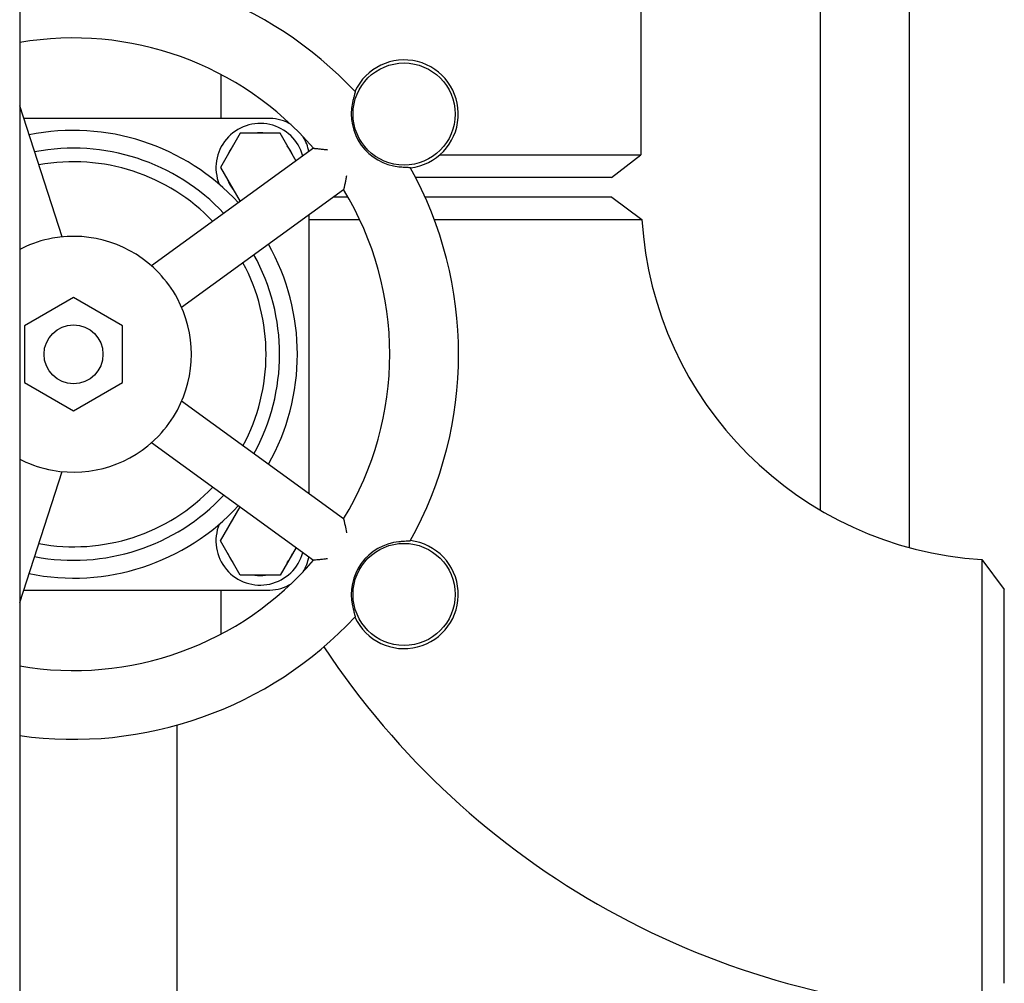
# Model space of a CAD drawing. Header units: inches. Extents: x 24 to 1128, y -58 to 748.
# Tile 667 of 679: x 727.28 to 733.55, y 620.07 to 626.2. Entities that reach past the tile are written whole.
import ezdxf

# ---------------------------------------------------------------- set-up
doc = ezdxf.new("R2010")
doc.units = ezdxf.units.IN
doc.header["$LTSCALE"] = 32
doc.header["$MEASUREMENT"] = 0
doc.layers.add('Visible (ANSI)', color=7, linetype='Continuous', lineweight=30)

msp = doc.modelspace()

# ---------------------------------------------------------------- linework, layer by layer
at = {"layer": 'Visible (ANSI)'}
for p, q in [((727.28063, 637.43978), (727.28063, 563.43978)), ((731.23313, 637.43978), (731.23313, 625.34365)), ((732.94063, 636.7016), (732.94063, 622.84541)), ((732.37313, 627.78524), (732.37313, 623.08447)), ((728.56067, 625.85558), (728.56067, 625.57478)), ((727.55146, 624.82134), (727.28063, 625.65486)), ((728.87317, 625.57478), (727.30665, 625.57478)), ((728.68437, 625.48103), (728.55808, 625.26228)), ((728.93697, 625.48103), (728.68437, 625.48103)), ((729.039, 625.3043), (728.93697, 625.48103)), ((729.15049, 625.3853), (728.12, 624.63661)), ((729.95361, 625.34365), (731.23313, 625.34365)), ((731.04563, 625.19978), (731.23313, 625.34365)), ((728.55808, 625.26228), (728.68311, 625.04573)), ((731.04563, 625.19978), (729.79961, 625.19978)), ((728.31103, 624.37368), (729.34152, 625.12237)), ((729.36964, 625.07478), (729.27602, 625.07478)), ((731.04813, 625.07478), (729.8598, 625.07478)), ((731.04813, 625.07478), (731.24002, 624.93246)), ((729.12317, 623.18583), (729.12317, 624.96373)), ((727.62317, 624.43562), (727.31067, 624.2552)), ((727.93567, 624.2552), (727.62317, 624.43562)), ((727.31067, 624.2552), (727.31067, 623.89436)), ((727.93567, 623.89436), (727.93567, 624.2552)), ((727.31067, 623.89436), (727.62317, 623.71394)), ((727.62317, 623.71394), (727.93567, 623.89436)), ((729.34152, 623.02719), (728.31103, 623.77588)), ((728.12, 623.51295), (729.15049, 622.76426)), ((727.28063, 622.4947), (727.55146, 623.32822)), ((728.55808, 622.88728), (728.68311, 623.10383)), ((728.68437, 622.66853), (728.55808, 622.88728)), ((729.039, 622.84526), (728.93697, 622.66853)), ((733.40331, 622.76917), (733.54563, 622.57728)), ((728.93697, 622.66853), (728.68437, 622.66853)), ((727.30665, 622.57478), (728.87317, 622.57478)), ((728.56067, 622.57478), (728.56067, 622.29398)), ((733.54563, 620.07238), (733.54563, 622.57728)), ((728.28067, 621.71465), (728.28067, 619.26478))]:
    msp.add_line(p, q, dxfattribs=at)
for centre, radius in [((729.72661, 625.60302), 0.325), ((727.62317, 624.07478), 0.1875), ((729.72661, 622.54654), 0.325)]:
    msp.add_circle(centre, radius, dxfattribs=at)
for centre, radius, start, end in [((727.62317, 624.07478), 2.45, 43.00566, 98.036917), ((727.62317, 624.07478), 2.0125, 40.631409, 99.799729), ((729.72661, 625.60302), 0.34467, 276.730099, 155.269901), ((729.72661, 625.60302), 0.33645, 167.578984, 264.421016), ((728.87317, 625.32478), 0.25, 57.582292, 90), ((727.62317, 624.07478), 1.42427, 42.551344, 101.448656), ((728.81067, 625.26228), 0.28125, 15.126137, 202.204748), ((728.81067, 625.26228), 0.22125, 81.37864, 98.62136), ((728.87317, 625.32478), 0.25, 8.860487, 32.417708), ((727.62317, 624.07478), 1.31108, 43.119769, 100.880231), ((728.81067, 625.26228), 0.22125, 141.37864, 158.62136), ((728.81067, 625.26228), 0.22125, 21.37864, 38.62136), ((727.62317, 624.07478), 1.22505, 43.622609, 100.377391), ((727.62317, 624.07478), 2.45, 331.00566, 28.99434), ((728.81067, 625.26228), 0.22125, 201.37864, 218.62136), ((727.62317, 624.07478), 2.0125, 328.631409, 31.368591), ((733.54563, 625.07478), 2.31, 183.532272, 266.467728), ((727.62317, 624.07478), 0.75, 100.265933, 115.734067), ((727.62317, 624.07478), 0.75, 43.734067, 100.265933), ((727.62317, 624.07478), 0.75, 115.734067, 117.17542), ((727.62317, 624.07478), 1.42427, 330.551344, 29.448656), ((727.62317, 624.07478), 1.31108, 331.119769, 28.880231), ((727.62317, 624.07478), 1.22505, 331.622609, 28.377391), ((727.62317, 624.07478), 0.75, 28.265933, 43.734067), ((727.62317, 624.07478), 0.75, 331.734067, 28.265933), ((727.62317, 624.07478), 0.75, 316.265933, 331.734067), ((727.62317, 624.07478), 0.75, 259.734067, 316.265933), ((727.62317, 624.07478), 0.75, 242.82458, 244.265933), ((727.62317, 624.07478), 0.75, 244.265933, 259.734067), ((727.62317, 624.07478), 1.22505, 259.622609, 316.377391), ((727.62317, 624.07478), 1.31108, 259.119769, 316.880231), ((727.62317, 624.07478), 1.42427, 258.551344, 317.448656), ((728.81067, 622.88728), 0.28125, 157.795252, 344.873863), ((728.81067, 622.88728), 0.22125, 141.37864, 158.62136), ((729.72661, 622.54654), 0.33645, 95.578984, 192.421016), ((729.72661, 622.54654), 0.34467, 204.730099, 83.269901), ((728.81067, 622.88728), 0.22125, 201.37864, 218.62136), ((728.81067, 622.88728), 0.22125, 321.37864, 338.62136), ((727.62317, 624.07478), 2.0125, 260.200271, 319.368591), ((728.87317, 622.82478), 0.25, 327.582292, 351.139513), ((728.81067, 622.88728), 0.22125, 261.37864, 278.62136), ((728.87317, 622.82478), 0.25, 270, 302.417708), ((733.54563, 625.07478), 5.19, 208.473789, 208.547638), ((727.62317, 624.07478), 2.45, 261.963083, 316.99434), ((733.54563, 625.07478), 5.19, 213.461905, 268.428032)]:
    msp.add_arc(centre, radius, start, end, dxfattribs=at)
for points, knots in [([(729.41482, 625.74585), (729.41514, 625.74552), (729.41506, 625.74414), (729.4141, 625.73904), (729.41309, 625.73499), (729.41026, 625.72427), (729.4084, 625.71747), (729.40415, 625.70124), (729.40175, 625.69172), (729.39901, 625.67978), (729.39852, 625.67759), (729.39803, 625.67539)], [0.25602796, 0.25602796, 0.25602796, 0.25602796, 0.30347314, 0.30347314, 0.35974519, 0.35974519, 0.42272829, 0.42272829, 0.4956367, 0.4956367, 0.51191414, 0.51191414, 0.51191414, 0.51191414]), ([(729.15049, 625.3853), (729.15053, 625.38533), (729.15172, 625.38523), (729.15482, 625.38505), (729.15597, 625.38499), (729.15729, 625.38493)], [0, 0, 0, 0, 0.043720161, 0.043720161, 0.063738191, 0.063738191, 0.063738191, 0.063738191]), ([(729.15729, 625.38493), (729.15808, 625.3849), (729.15895, 625.38485), (729.16101, 625.38472), (729.16224, 625.38463), (729.16354, 625.3845)], [0, 0, 0, 0, 0.012204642, 0.012204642, 0.02722333, 0.02722333, 0.02722333, 0.02722333]), ([(729.16354, 625.3845), (729.16405, 625.38446), (729.16457, 625.38441), (729.17126, 625.38376), (729.17876, 625.38296), (729.19463, 625.38121), (729.20313, 625.38024), (729.22076, 625.37817), (729.23005, 625.37704), (729.23938, 625.37589), (729.23948, 625.37588), (729.23958, 625.37587)], [-0.21342055, -0.21342055, -0.21342055, -0.21342055, -0.20753817, -0.20753817, -0.13884927, -0.13884927, -0.0708258, -0.0708258, 0, 0, 0.00077867, 0.00077867, 0.00077867, 0.00077867]), ([(729.6939, 625.26816), (729.70025, 625.26755), (729.70661, 625.267), (729.72255, 625.26583), (729.73185, 625.26531), (729.74694, 625.26452), (729.75291, 625.26423), (729.76143, 625.26356), (729.76418, 625.26321), (729.76579, 625.26264), (729.76602, 625.2625), (729.76611, 625.26235)], [0.58100118, 0.58100118, 0.58100118, 0.58100118, 0.63150309, 0.63150309, 0.71045608, 0.71045608, 0.77732354, 0.77732354, 0.83661748, 0.83661748, 0.85486219, 0.85486219, 0.85486219, 0.85486219]), ([(729.36008, 625.21002), (729.36006, 625.20992), (729.36004, 625.20982), (729.35843, 625.20154), (729.35682, 625.19331), (729.35368, 625.17754), (729.35214, 625.16989), (729.34889, 625.15409), (729.34718, 625.14595), (729.34539, 625.13772), (729.34508, 625.13634), (729.34479, 625.13504)], [-1.17099385, -1.17099385, -1.17099385, -1.17099385, -1.17021105, -1.17021105, -1.10598851, -1.10598851, -1.04376733, -1.04376733, -0.97004639, -0.97004639, -0.95443792, -0.95443792, -0.95443792, -0.95443792]), ([(729.34327, 625.12895), (729.34302, 625.12808), (729.34281, 625.12729), (729.34226, 625.12523), (729.34199, 625.12416), (729.34163, 625.12276), (729.34154, 625.12239), (729.34152, 625.12237)], [0.411623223, 0.411623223, 0.411623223, 0.411623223, 0.425180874, 0.425180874, 0.450411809, 0.450411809, 0.474425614, 0.474425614, 0.474425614, 0.474425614]), ([(729.34479, 625.13504), (729.34451, 625.13378), (729.34423, 625.1326), (729.34372, 625.13059), (729.34349, 625.12974), (729.34327, 625.12895)], [0, 0, 0, 0, 0.014748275, 0.014748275, 0.027223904, 0.027223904, 0.027223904, 0.027223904]), ([(729.12321, 624.9324), (729.16827, 624.93239), (729.2146, 624.93239), (729.32116, 624.93239), (729.38196, 624.93239), (729.44381, 624.93239)], [1.08452122, 1.08452122, 1.08452122, 1.08452122, 1.1908901, 1.1908901, 1.32385601, 1.32385601, 1.32385601, 1.32385601]), ([(729.91816, 624.93239), (730.10536, 624.93239), (730.28952, 624.93239), (730.62605, 624.9324), (730.77791, 624.93241), (731.02474, 624.93243), (731.11897, 624.93244), (731.2183, 624.93246), (731.24002, 624.93246), (731.24002, 624.93246)], [1.6559773, 1.6559773, 1.6559773, 1.6559773, 2.0473049, 2.0473049, 2.443153, 2.443153, 2.8430695, 2.8430695, 3.1415927, 3.1415927, 3.1415927, 3.1415927]), ([(729.34152, 623.02719), (729.34156, 623.02716), (729.34183, 623.02598), (729.34262, 623.02298), (729.34291, 623.02187), (729.34327, 623.02061)], [0, 0, 0, 0, 0.043821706, 0.043821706, 0.063739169, 0.063739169, 0.063739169, 0.063739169]), ([(729.34327, 623.02061), (729.34348, 623.01984), (729.34371, 623.019), (729.34422, 623.017), (729.34451, 623.0158), (729.34479, 623.01452)], [0, 0, 0, 0, 0.012204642, 0.012204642, 0.02722333, 0.02722333, 0.02722333, 0.02722333]), ([(729.34479, 623.01452), (729.34515, 623.01291), (729.34553, 623.01118), (729.34746, 623.00229), (729.34923, 622.99385), (729.35383, 622.97138), (729.35693, 622.95576), (729.36004, 622.93974), (729.36006, 622.93964), (729.36008, 622.93954)], [-0.2242726, -0.2242726, -0.2242726, -0.2242726, -0.20374853, -0.20374853, -0.12357481, -0.12357481, 0, 0, 0.00077431, 0.00077431, 0.00077431, 0.00077431]), ([(729.76611, 622.88721), (729.76588, 622.8868), (729.76455, 622.88646), (729.75941, 622.88579), (729.75525, 622.8855), (729.74418, 622.88488), (729.73714, 622.88454), (729.72041, 622.88358), (729.71062, 622.88291), (729.69841, 622.88183), (729.69616, 622.88162), (729.6939, 622.8814)], [0.25602911, 0.25602911, 0.25602911, 0.25602911, 0.30346633, 0.30346633, 0.35972236, 0.35972236, 0.42267404, 0.42267404, 0.49553496, 0.49553496, 0.51191897, 0.51191897, 0.51191897, 0.51191897]), ([(729.15729, 622.76463), (729.15613, 622.76458), (729.1551, 622.76453), (729.15186, 622.76434), (729.15053, 622.76423), (729.15049, 622.76426)], [0.416631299, 0.416631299, 0.416631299, 0.416631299, 0.434607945, 0.434607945, 0.481762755, 0.481762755, 0.481762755, 0.481762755]), ([(729.16354, 622.76506), (729.16226, 622.76493), (729.16106, 622.76484), (729.15899, 622.76471), (729.1581, 622.76466), (729.15729, 622.76463)], [0, 0, 0, 0, 0.014748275, 0.014748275, 0.027223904, 0.027223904, 0.027223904, 0.027223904]), ([(729.23958, 622.77369), (729.23948, 622.77368), (729.23938, 622.77367), (729.22889, 622.77237), (729.21841, 622.77111), (729.1988, 622.76882), (729.18944, 622.76776), (729.17455, 622.76615), (729.16854, 622.76553), (729.16354, 622.76506)], [-1.11483586, -1.11483586, -1.11483586, -1.11483586, -1.11412428, -1.11412428, -1.04122279, -1.04122279, -0.97196658, -0.97196658, -0.91908324, -0.91908324, -0.91908324, -0.91908324]), ([(733.40331, 622.76917), (733.40331, 622.76917), (733.40331, 622.74744), (733.4033, 622.64812), (733.40328, 622.55388), (733.40327, 622.30706), (733.40326, 622.1552), (733.40325, 621.80232), (733.40324, 621.59835), (733.40324, 621.18765), (733.40325, 620.98116), (733.40325, 620.59379), (733.40325, 620.41444), (733.40325, 620.1262), (733.40326, 620.01725), (733.40326, 619.90934), (733.40326, 619.88693), (733.40326, 619.88685)], [-3.1415927, -3.1415927, -3.1415927, -3.1415927, -2.8430695, -2.8430695, -2.443153, -2.443153, -2.0473049, -2.0473049, -1.6177304, -1.6177304, -1.1908901, -1.1908901, -0.7477569, -0.7477569, -0.3060972, -0.3060972, 0, 0, 0, 0]), ([(729.39803, 622.47417), (729.39942, 622.46792), (729.40087, 622.46168), (729.40468, 622.44614), (729.40707, 622.43714), (729.41098, 622.42256), (729.41254, 622.4168), (729.41453, 622.40851), (729.41505, 622.40579), (729.415, 622.40409), (729.41494, 622.40383), (729.41482, 622.40371)], [0.58100885, 0.58100885, 0.58100885, 0.58100885, 0.63170083, 0.63170083, 0.71062886, 0.71062886, 0.77747737, 0.77747737, 0.83676029, 0.83676029, 0.85487439, 0.85487439, 0.85487439, 0.85487439])]:
    msp.add_open_spline(points, degree=3, knots=knots, dxfattribs=at)

doc.saveas('drawing.dxf')
